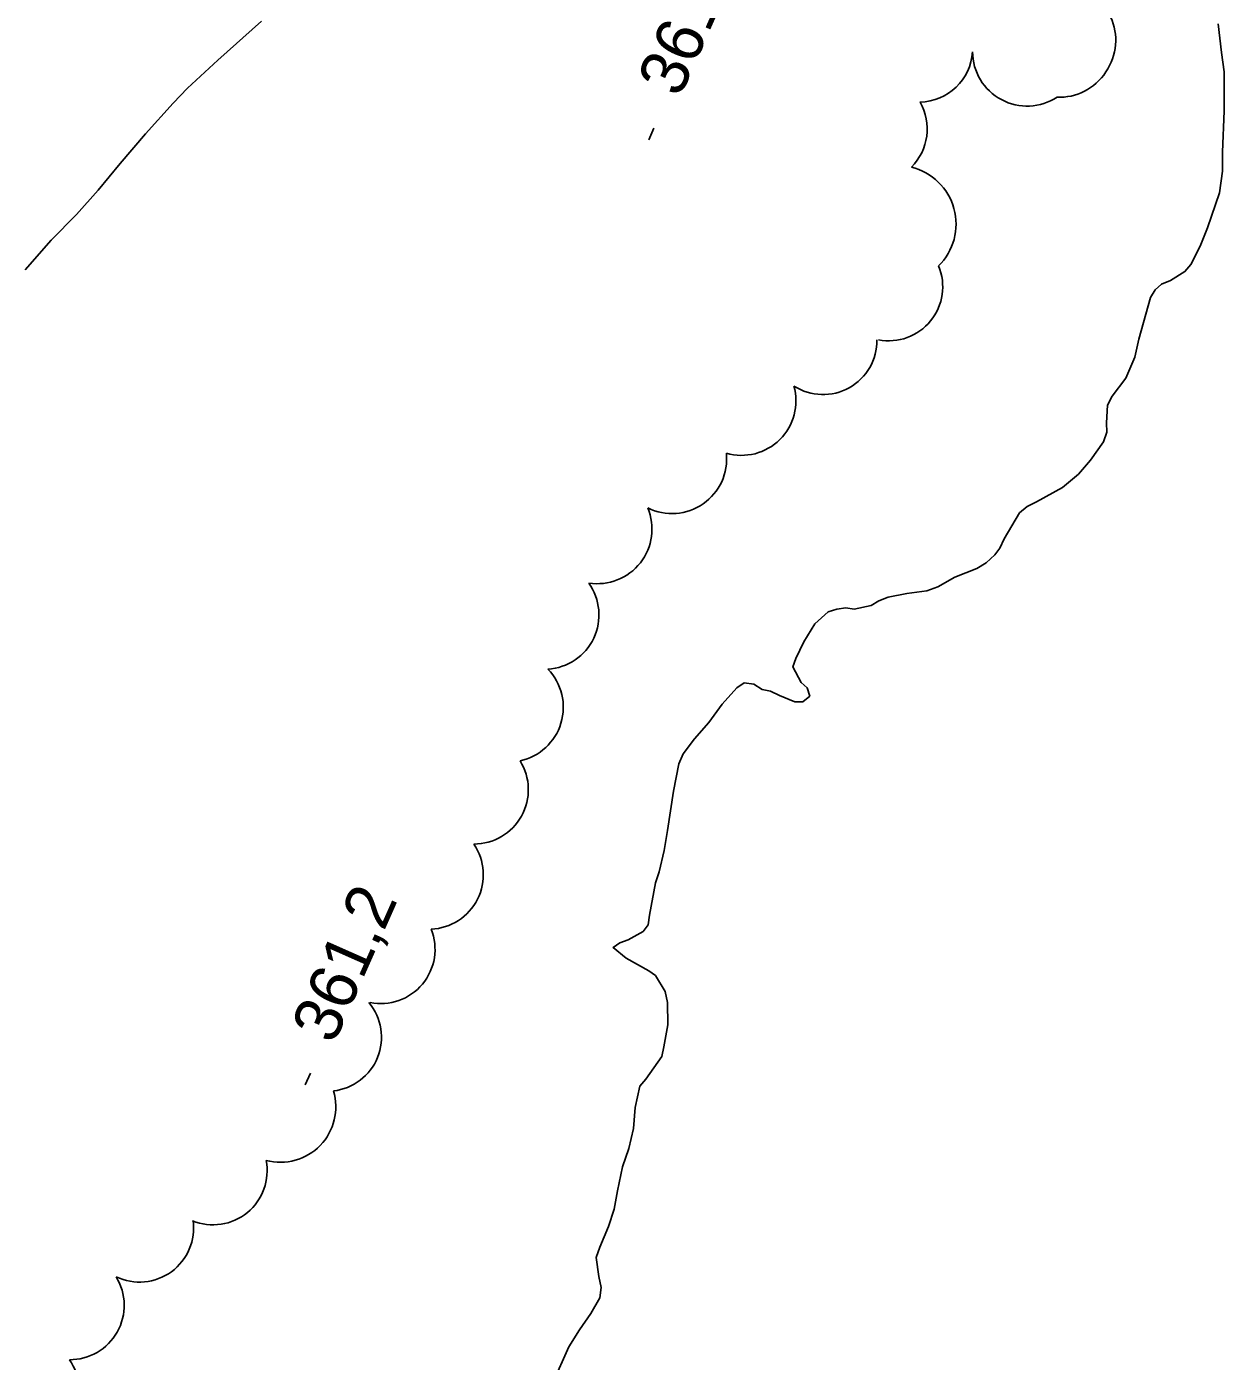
# Model space of a CAD drawing. Extents: x 287698 to 290158, y 5234163 to 5237182.
# Drawn here: x 288494.1 to 288569.5, y 5235484.4 to 5235568.4 of the extents above; entities that cross this region are included whole.
import ezdxf

# ---------------------------------------------------------------- set-up
doc = ezdxf.new("R2010")
doc.units = 0
for name, color, linetype in [('Niveau 2', 7, 'Continuous'), ('Niveau 3', 7, 'Continuous'), ('Niveau 4', 7, 'Continuous'), ('Niveau 44', 7, 'Continuous')]:
    doc.layers.add(name, color=color, linetype=linetype)

msp = doc.modelspace()

# ---------------------------------------------------------------- linework, layer by layer
at = {"layer": 'Niveau 2'}
msp.add_lwpolyline([(288508.88, 5235568.74), (288506.13, 5235566.28), (288504.24, 5235564.52), (288503.32, 5235563.58), (288501.59, 5235561.64), (288499.99, 5235559.78), (288498.62, 5235558.1), (288497.24, 5235556.57), (288495.66, 5235554.96), (288494.02, 5235553.09)], dxfattribs=at)
at = {"layer": 'Niveau 3'}
for p, q in [((288533.25, 5235561.28), (288533.57, 5235562.01)), ((288511.64, 5235501.78), (288511.96, 5235502.51))]:
    msp.add_line(p, q, dxfattribs=at)
at = {"layer": 'Niveau 4'}
for points in [[(288569.36, 5235559.29), (288569.36, 5235560.49), (288569.47, 5235563.09), (288569.47, 5235565.55), (288569.29, 5235566.77), (288569.08, 5235568.57)], [(288527.19, 5235482.98), (288528.23, 5235485.3), (288528.89, 5235486.37), (288529.61, 5235487.38), (288530.17, 5235488.37), (288530.25, 5235489.02), (288530.12, 5235489.71), (288529.95, 5235490.92), (288530.18, 5235491.56), (288530.72, 5235492.87), (288531.08, 5235493.95), (288531.28, 5235495.12), (288531.6, 5235496.62), (288532.01, 5235497.78), (288532.3, 5235499.03), (288532.41, 5235500.36), (288532.69, 5235501.69), (288533.07, 5235502.13), (288534.07, 5235503.57), (288534.21, 5235504.18), (288534.45, 5235505.57), (288534.44, 5235506.96), (288534.28, 5235507.66), (288533.68, 5235508.66), (288533.27, 5235508.95), (288531.84, 5235509.76), (288531.01, 5235510.43), (288531.43, 5235510.72), (288531.95, 5235510.92), (288532.9, 5235511.44), (288533.21, 5235511.86), (288533.3, 5235512.46), (288533.67, 5235514.5), (288533.91, 5235515.2), (288534.22, 5235516.53), (288534.44, 5235517.79), (288534.81, 5235520.28), (288535.15, 5235522), (288535.42, 5235522.61), (288536.14, 5235523.56), (288537.04, 5235524.59), (288537.87, 5235525.75), (288538.8, 5235526.78), (288539.26, 5235527.09), (288539.87, 5235527.01), (288540.4, 5235526.68), (288540.91, 5235526.56), (288541.49, 5235526.3), (288542.45, 5235525.89), (288542.95, 5235525.9), (288543.38, 5235526.26), (288543.22, 5235526.77), (288542.84, 5235527.11), (288542.32, 5235528.1), (288542.5, 5235528.62), (288543.02, 5235529.68), (288543.71, 5235530.8), (288544.54, 5235531.55), (288545.09, 5235531.73), (288545.66, 5235531.81), (288546.19, 5235531.73), (288547.26, 5235531.96), (288547.74, 5235532.26), (288548.32, 5235532.49), (288549.49, 5235532.71), (288550.76, 5235532.88), (288551.45, 5235533.14), (288552.52, 5235533.74), (288553.9, 5235534.29), (288554.48, 5235534.65), (288555.04, 5235535.15), (288555.34, 5235535.57), (288555.62, 5235536.16), (288556.58, 5235537.79), (288557.07, 5235538.19), (288557.66, 5235538.49), (288559.28, 5235539.39), (288560.3, 5235540.23), (288561.05, 5235541.1), (288561.86, 5235542.26), (288562.08, 5235542.86), (288562.06, 5235543.46), (288562.12, 5235544.57), (288562.42, 5235545.14), (288563.27, 5235546.26), (288563.84, 5235547.58), (288564.1, 5235548.72), (288564.82, 5235551.34), (288565.11, 5235551.83), (288565.52, 5235552.18), (288566.09, 5235552.42), (288566.99, 5235552.98), (288567.36, 5235553.43), (288567.95, 5235554.58), (288568.42, 5235555.73), (288569.16, 5235557.94), (288569.36, 5235559.29)]]:
    msp.add_lwpolyline(points, dxfattribs=at)
at = {"layer": 'Niveau 44'}
msp.add_arc((288496.822, 5235487.905), 3.426, 269.62884, 31.59313, dxfattribs=at)
for centre, major_axis, ratio, start_param, end_param in [((288559.384, 5235567.31), (1.915, 2.852), 0.923877, 3.636311, 5.788467), ((288550.236, 5235567.044), (3.1, 1.402), 0.999859, 4.312337, 5.789556), ((288557.053, 5235566.808), (3.02, -1.618), 0.996057, 3.634566, 5.790212), ((288547.369, 5235561.953), (-0.987, 3.257), 0.999984, 3.634252, 4.937454), ((288548.896, 5235555.962), (3.564, 0.977), 0.99988, 5.223043, 7.345089), ((288548.353, 5235552.018), (3.256, -0.984), 0.999214, 4.815689, 6.973251), ((288544.209, 5235548.645), (2.107, -2.681), 0.997601, 5.052214, 7.200556), ((288539.085, 5235544.84), (2.428, -2.428), 0.99995, 5.21887, 7.342784), ((288534.715, 5235541.187), (1.437, 3.129), 0.999995, 3.113305, 5.245356), ((288530.012, 5235536.773), (2.722, -2.117), 0.998212, 5.217616, 7.340599), ((288526.693, 5235531.372), (2.661, -2.163), 0.999928, 5.458206, 7.587528), ((288524.428, 5235525.553), (2.803, -2.014), 0.999962, 5.549189, 7.674173), ((288522.247, 5235520.37), (2.847, -1.915), 0.999494, 5.305158, 7.431673), ((288519.411, 5235515.01), (2.797, -1.99), 0.999828, 5.374041, 7.498824), ((288516.398, 5235510.307), (2.847, 1.874), 0.999934, 3.928383, 6.084009), ((288513.032, 5235504.784), (-1.098, 3.223), 0.999882, 2.924604, 5.077505), ((288510.081, 5235500.39), (2.499, -2.421), 0.999995, 5.220014, 7.347294), ((288505.838, 5235496.377), (2.165, 2.628), 0.999851, 3.441045, 5.594363), ((288501.211, 5235492.768), (2.746, 2.009), 0.99986, 3.633959, 5.790819), ((288493.991, 5235482.52), (3.081, -1.497), 0.999911, 5.216944, 7.344509)]:
    msp.add_ellipse(centre, major_axis=major_axis, ratio=ratio, start_param=start_param, end_param=end_param, dxfattribs=at)

# ---------------------------------------------------------------- texts
at = {"layer": 'Niveau 3'}
for p in [(288535.2, 5235563.86), (288513.42, 5235504.26)]:
    msp.add_text('361,2', height=3, rotation=66.1217, dxfattribs=at).set_placement(p)

doc.saveas('drawing.dxf')
